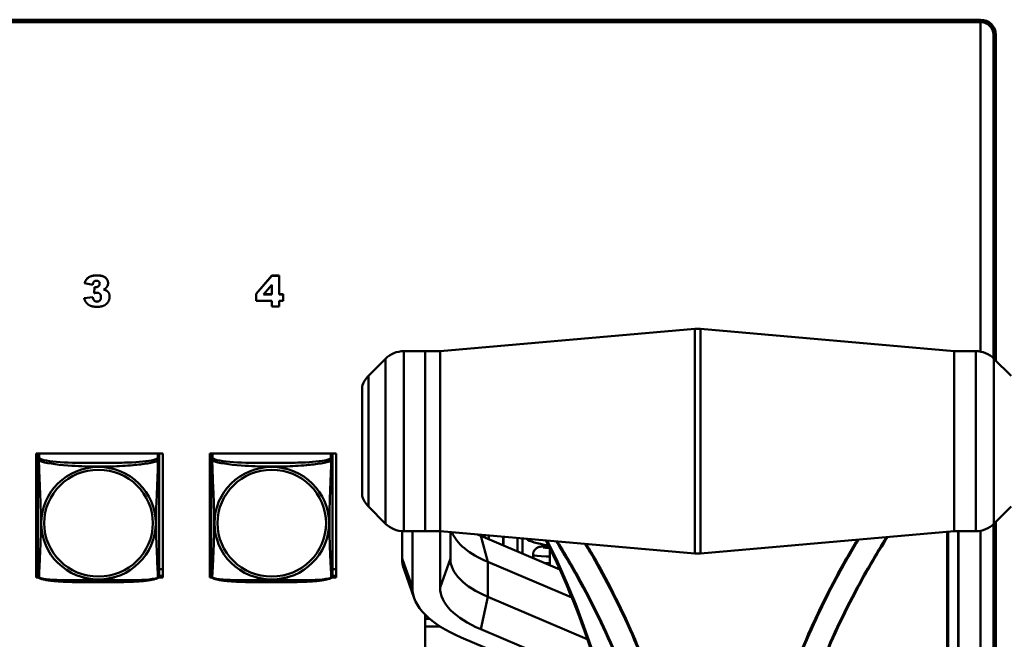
# Model space of a CAD drawing. Header units: inches. Extents: x 0.8 to 72.9, y -7.8 to 49.3.
# Tile 261 of 310: x 62.5 to 66.4, y 19.1 to 21.5. Entities that reach past the tile are written whole.
import ezdxf

# ---------------------------------------------------------------- set-up
doc = ezdxf.new("R2010")
doc.units = ezdxf.units.IN
doc.header["$MEASUREMENT"] = 0
doc.layers.add('Visible Edges(ROSSANSI)', color=7, linetype='Continuous', lineweight=50)
doc.layers.add('Visible Tangent Edges(ROSSANSI)', color=7, linetype='Continuous', lineweight=50)

msp = doc.modelspace()

# ---------------------------------------------------------------- linework, layer by layer
at = {"layer": 'Visible Edges(ROSSANSI)'}
for p, q in [((53.6259, 21.5222), (66.2836, 21.5222)), ((53.6258, 21.5188), (66.2836, 21.5188)), ((66.2836, 21.5184), (53.6258, 21.5184)), ((66.2836, 21.5127), (53.6258, 21.5127)), ((66.2836, 21.5131), (66.2836, 21.5127)), ((66.2836, 20.232), (66.2836, 21.5127)), ((66.3336, 21.487), (66.3336, 21.4693)), ((66.3336, 21.4697), (66.3336, 21.464)), ((66.3336, 21.464), (66.3336, 20.2067)), ((66.3436, 21.4633), (66.3436, 20.1967)), ((63.4662, 20.4565), (63.5269, 20.5274)), ((63.5269, 20.527), (63.4662, 20.4561)), ((63.5269, 20.5274), (63.556, 20.5274)), ((63.5269, 20.5274), (63.5269, 20.527)), ((63.556, 20.527), (63.5269, 20.527)), ((63.556, 20.5274), (63.556, 20.527)), ((63.556, 20.4545), (63.556, 20.527)), ((62.7993, 20.4979), (62.7993, 20.4975)), ((62.7993, 20.4975), (62.8308, 20.4919)), ((62.8904, 20.4982), (62.8904, 20.4978)), ((63.4948, 20.4545), (63.5269, 20.4917)), ((63.5269, 20.4917), (63.5269, 20.4545)), ((62.8362, 20.4594), (62.838, 20.4829)), ((62.838, 20.4825), (62.8362, 20.4591)), ((62.8362, 20.4594), (62.8362, 20.4591)), ((62.838, 20.4829), (62.838, 20.4825)), ((63.4662, 20.4565), (63.4662, 20.4561)), ((63.4662, 20.4561), (63.4662, 20.4291)), ((63.5269, 20.4545), (63.4948, 20.4545)), ((63.4951, 20.4549), (63.5269, 20.4549)), ((63.556, 20.4549), (63.571, 20.4549)), ((63.571, 20.4545), (63.556, 20.4545)), ((63.571, 20.4549), (63.571, 20.4545)), ((63.571, 20.4291), (63.571, 20.4545)), ((62.7974, 20.4396), (62.8308, 20.4439)), ((62.8308, 20.4435), (62.7974, 20.4392)), ((62.7974, 20.4396), (62.7974, 20.4392)), ((62.8308, 20.4439), (62.8308, 20.4435)), ((62.8965, 20.4459), (62.8965, 20.4456)), ((63.4662, 20.4291), (63.5269, 20.4291)), ((63.5269, 20.4291), (63.5269, 20.4071)), ((63.556, 20.4291), (63.571, 20.4291)), ((63.556, 20.4071), (63.556, 20.4291)), ((63.5269, 20.4071), (63.556, 20.4071)), ((64.1816, 20.2337), (65.1723, 20.3201)), ((66.1816, 20.2337), (65.194, 20.3201)), ((64.1241, 20.2337), (64.0405, 20.2337)), ((64.1241, 19.5337), (64.1241, 20.2337)), ((64.1241, 19.5337), (64.1241, 20.2337)), ((64.1816, 20.2337), (64.1241, 20.2337)), ((64.1816, 20.2337), (64.1816, 19.5337)), ((64.1816, 19.5337), (64.1816, 20.2337)), ((66.1816, 20.2337), (66.1816, 19.5337)), ((66.1816, 20.2337), (66.1816, 19.5337)), ((66.1816, 20.2337), (66.2652, 20.2337)), ((63.9034, 20.138), (63.9698, 20.2045)), ((66.4023, 20.138), (66.3359, 20.2045)), ((63.8783, 20.0959), (63.8783, 19.6716)), ((62.6113, 19.3534), (62.6113, 19.836)), ((62.6113, 19.836), (63.1028, 19.836)), ((62.6168, 19.8314), (62.6168, 19.836)), ((62.6168, 19.8312), (62.6168, 19.8136)), ((63.0893, 19.836), (63.0893, 19.8312)), ((63.0893, 19.8136), (63.0893, 19.8312)), ((63.1028, 19.836), (63.1028, 19.3534)), ((63.2863, 19.3534), (63.2863, 19.836)), ((63.2863, 19.836), (63.7778, 19.836)), ((63.2908, 19.8314), (63.2908, 19.836)), ((63.2908, 19.8312), (63.2908, 19.8136)), ((63.7633, 19.836), (63.7633, 19.8312)), ((63.7633, 19.8136), (63.7633, 19.8312)), ((63.7778, 19.836), (63.7778, 19.3534)), ((63.9034, 19.6295), (63.9698, 19.563)), ((66.4023, 19.6295), (66.3359, 19.563)), ((66.3436, 19.5707), (66.3436, 16.5102)), ((64.0341, 19.428), (64.0341, 19.534)), ((64.1241, 19.5337), (64.0405, 19.5337)), ((64.0741, 19.3147), (64.0741, 19.5337)), ((64.1816, 19.5337), (64.1241, 19.5337)), ((64.1816, 19.5337), (65.1723, 19.4473)), ((64.1816, 19.3147), (64.1816, 19.5337)), ((64.2216, 19.428), (64.2216, 19.5303)), ((66.1816, 19.5337), (65.194, 19.4473)), ((66.1816, 19.5337), (66.2652, 19.5337)), ((66.1976, 16.536), (66.1976, 19.5337)), ((66.2836, 16.5596), (66.2836, 19.5355)), ((66.3336, 19.5608), (66.3336, 16.5109)), ((64.6472, 19.3853), (64.3397, 19.5154)), ((64.3476, 19.5193), (64.3476, 19.5121)), ((64.4285, 19.5122), (64.4284, 19.4779)), ((64.4822, 19.4551), (64.4822, 19.5075)), ((64.5022, 19.4466), (64.5022, 19.5058)), ((64.6082, 19.4677), (64.6082, 19.4017)), ((62.6168, 19.3865), (62.6113, 19.3865)), ((63.1028, 19.3865), (63.0893, 19.3865)), ((63.2908, 19.3865), (63.2863, 19.3865)), ((63.7778, 19.3865), (63.7633, 19.3865)), ((64.0814, 19.2737), (64.0418, 19.3844)), ((64.694, 19.2761), (64.368, 19.4142)), ((62.6168, 19.3608), (62.6113, 19.3608)), ((62.6113, 19.3595), (62.6169, 19.3595)), ((62.6197, 19.3534), (62.6113, 19.3534)), ((63.1028, 19.3534), (63.0864, 19.3534)), ((63.0892, 19.3595), (63.1028, 19.3595)), ((63.1028, 19.3608), (63.0893, 19.3608)), ((63.2908, 19.3608), (63.2863, 19.3608)), ((63.2863, 19.3595), (63.2909, 19.3595)), ((63.2937, 19.3534), (63.2863, 19.3534)), ((63.7778, 19.3534), (63.7604, 19.3534)), ((63.7632, 19.3595), (63.7778, 19.3595)), ((63.7778, 19.3608), (63.7633, 19.3608)), ((64.7542, 19.1148), (64.368, 19.2783)), ((64.1232, 16.6916), (64.1232, 19.21)), ((64.1415, 19.1929), (64.1232, 19.1929)), ((64.1232, 19.1929), (64.1415, 19.1929)), ((64.1232, 19.1635), (64.1815, 19.1635)), ((64.1815, 19.1635), (64.1232, 19.1635)), ((64.803, 18.9569), (64.3397, 19.1531)), ((64.8224, 18.8843), (64.2637, 19.1209))]:
    msp.add_line(p, q, dxfattribs=at)
for centre, radius, start, end in [((65.1832, 20.1956), 0.125, 85, 94.9843), ((64.0405, 20.1337), 0.1, 90, 135), ((66.2652, 20.1337), 0.1, 45, 90), ((63.9741, 20.0673), 0.1, 135, 163.4033), ((63.9741, 19.7002), 0.1, 196.5967, 225), ((64.0405, 19.6337), 0.1, 225, 270), ((66.2652, 19.6337), 0.1, 270, 315), ((65.1832, 19.5719), 0.125, 265.0157, 275), ((62.6306, 19.3606), 0.0138, 180, 189.1496), ((63.0755, 19.3606), 0.0138, 350.8504, 360), ((63.3046, 19.3606), 0.0138, 180, 189.1496), ((63.7495, 19.3606), 0.0138, 350.8504, 360)]:
    msp.add_arc(centre, radius, start, end, dxfattribs=at)
for centre, major_axis, ratio, start_param, end_param in [((66.2836, 21.4633), (0.06, 0), 0.981793, 0, 1.570796), ((66.2836, 21.4697), (0.05, 0), 0.981793, 0, 1.570796), ((66.2836, 21.4693), (0.05, 0), 0.981793, 0, 1.570796), ((66.2836, 21.464), (0.05, 0), 0.981793, 0, 1.570796), ((66.2836, 21.487), (0.05, 0), 0.981793, 0, 0.21464), ((62.6227, 19.8312), (-0.00591, 0), 0.981793, 5.328861, 6.283185), ((63.0834, 19.8312), (0.00591, 0), 0.981793, 0, 0.954324), ((63.2967, 19.8312), (-0.00591, 0), 0.981793, 5.328861, 6.283185), ((63.7574, 19.8312), (0.00591, 0), 0.981793, 0, 0.954324), ((64.7216, 19.5639), (-0.5, 0), 0.423409, 0.162128, 0.785398), ((64.7216, 19.6771), (-0.54, 0), 0.423409, 0.751041, 0.785398), ((64.7332, 19.5125), (-0.219, 0), 0.189952, 0.196178, 0.931783), ((64.7216, 19.428), (-0.6875, 0), 0.423409, 0, 0.150122), ((64.7216, 19.428), (-0.5, 0), 0.423409, 0, 0.785398), ((64.7216, 19.3147), (-0.6475, 0), 0.423409, 0, 0.785398), ((64.7216, 19.3147), (-0.54, 0), 0.423409, 0, 0.785398)]:
    msp.add_ellipse(centre, major_axis=major_axis, ratio=ratio, start_param=start_param, end_param=end_param, dxfattribs=at)
for points in [[(62.7993, 20.4979), (62.8032, 20.5126), (62.8255, 20.5284), (62.8459, 20.5284)], [(62.8459, 20.528), (62.8255, 20.528), (62.8032, 20.5122), (62.7993, 20.4975)], [(62.8459, 20.5284), (62.8695, 20.5284), (62.8904, 20.5111), (62.8904, 20.4982)], [(62.8904, 20.4978), (62.8904, 20.5108), (62.8695, 20.528), (62.8459, 20.528)], [(62.8308, 20.4919), (62.8321, 20.5007), (62.8395, 20.5077), (62.8453, 20.5077)], [(62.8576, 20.4959), (62.8576, 20.4902), (62.8488, 20.4821), (62.8422, 20.4821)], [(62.8453, 20.5077), (62.851, 20.5077), (62.8576, 20.5012), (62.8576, 20.4959)], [(62.8732, 20.4731), (62.8818, 20.4778), (62.8904, 20.4901), (62.8904, 20.4978)], [(62.8362, 20.4591), (62.843, 20.461), (62.847, 20.461)], [(62.838, 20.4829), (62.8407, 20.4825), (62.8422, 20.4825)], [(62.8422, 20.4821), (62.8407, 20.4821), (62.838, 20.4825)], [(62.847, 20.461), (62.8544, 20.461), (62.8629, 20.452), (62.8629, 20.4438)], [(62.8839, 20.4692), (62.8802, 20.4714), (62.8732, 20.4731)], [(62.8737, 20.4734), (62.8803, 20.4717), (62.8839, 20.4695)], [(62.8839, 20.4695), (62.8899, 20.4659), (62.8965, 20.4541), (62.8965, 20.4459)], [(62.8965, 20.4456), (62.8965, 20.4537), (62.8899, 20.4655), (62.8839, 20.4692)], [(62.7974, 20.4392), (62.8006, 20.4282), (62.8129, 20.4137), (62.8318, 20.4061), (62.8481, 20.4061)], [(62.8308, 20.4439), (62.8328, 20.434), (62.841, 20.4264), (62.8473, 20.4264)], [(62.8473, 20.4261), (62.841, 20.4261), (62.8328, 20.4337), (62.8308, 20.4435)], [(62.8629, 20.4438), (62.8629, 20.4357), (62.854, 20.4261), (62.8473, 20.4261)], [(62.8481, 20.4061), (62.865, 20.4061), (62.8855, 20.4163), (62.8965, 20.4352), (62.8965, 20.4456)]]:
    msp.add_open_spline(points, degree=2, dxfattribs=at)
for points, degree, knots in [([(62.8422, 20.4825), (62.8488, 20.4825), (62.8575, 20.4906), (62.8576, 20.4961)], 2, [0, 0, 0, 1, 1.983886, 1.983886, 1.983886]), ([(62.8473, 20.4264), (62.854, 20.4264), (62.8628, 20.436), (62.8629, 20.4439)], 2, [0, 0, 0, 1, 1.988455, 1.988455, 1.988455]), ([(62.6168, 19.8136), (62.6168, 19.811), (62.6168, 19.8064), (62.6168, 19.8003), (62.6168, 19.789), (62.6168, 19.7726), (62.6168, 19.7548), (62.6168, 19.7369), (62.6168, 19.7177), (62.6168, 19.6986), (62.6168, 19.6714), (62.6168, 19.6442), (62.6168, 19.6175), (62.6168, 19.6007), (62.6168, 19.5841), (62.6168, 19.5675), (62.6168, 19.5343), (62.6168, 19.5011), (62.6168, 19.4688), (62.6168, 19.4287), (62.6168, 19.3883), (62.6168, 19.3696), (62.6168, 19.3639), (62.6168, 19.3607), (62.6168, 19.3606)], 3, [0.325731, 0.325731, 0.325731, 0.325731, 0.404774, 0.404774, 0.404774, 0.550532, 0.550532, 0.550532, 0.69629, 0.69629, 0.69629, 0.902598, 0.902598, 0.902598, 1.03154, 1.03154, 1.03154, 1.289425, 1.289425, 1.289425, 1.610774, 1.610774, 1.610774, 1.710218, 1.710218, 1.710218, 1.710218]), ([(63.0893, 19.3606), (63.0893, 19.3606), (63.0893, 19.3615), (63.0893, 19.3632), (63.0893, 19.3678), (63.0893, 19.3787), (63.0893, 19.3926), (63.0893, 19.4064), (63.0893, 19.423), (63.0893, 19.4404), (63.0893, 19.465), (63.0893, 19.4914), (63.0893, 19.5178), (63.0893, 19.5343), (63.0893, 19.5509), (63.0893, 19.5675), (63.0893, 19.6007), (63.0893, 19.634), (63.0893, 19.668), (63.0893, 19.7103), (63.0893, 19.7561), (63.0893, 19.7877), (63.0893, 19.8001), (63.0893, 19.8095), (63.0893, 19.8136)], 3, [0.352862, 0.352862, 0.352862, 0.352862, 0.404774, 0.404774, 0.404774, 0.550532, 0.550532, 0.550532, 0.69629, 0.69629, 0.69629, 0.902598, 0.902598, 0.902598, 1.03154, 1.03154, 1.03154, 1.289425, 1.289425, 1.289425, 1.610774, 1.610774, 1.610774, 1.73735, 1.73735, 1.73735, 1.73735]), ([(63.2908, 19.8136), (63.2908, 19.811), (63.2908, 19.8064), (63.2908, 19.8003), (63.2908, 19.789), (63.2908, 19.7726), (63.2908, 19.7548), (63.2908, 19.7369), (63.2908, 19.7177), (63.2908, 19.6986), (63.2908, 19.6714), (63.2908, 19.6442), (63.2908, 19.6175), (63.2908, 19.6007), (63.2908, 19.5841), (63.2908, 19.5675), (63.2908, 19.5343), (63.2908, 19.5011), (63.2908, 19.4688), (63.2908, 19.4287), (63.2908, 19.3883), (63.2908, 19.3696), (63.2908, 19.3639), (63.2908, 19.3607), (63.2908, 19.3606)], 3, [0.325731, 0.325731, 0.325731, 0.325731, 0.404774, 0.404774, 0.404774, 0.550532, 0.550532, 0.550532, 0.69629, 0.69629, 0.69629, 0.902598, 0.902598, 0.902598, 1.03154, 1.03154, 1.03154, 1.289425, 1.289425, 1.289425, 1.610774, 1.610774, 1.610774, 1.710218, 1.710218, 1.710218, 1.710218]), ([(63.7633, 19.3606), (63.7633, 19.3606), (63.7633, 19.3615), (63.7633, 19.3632), (63.7633, 19.3678), (63.7633, 19.3787), (63.7633, 19.3926), (63.7633, 19.4064), (63.7633, 19.423), (63.7633, 19.4404), (63.7633, 19.465), (63.7633, 19.4914), (63.7633, 19.5178), (63.7633, 19.5343), (63.7633, 19.5509), (63.7633, 19.5675), (63.7633, 19.6007), (63.7633, 19.634), (63.7633, 19.668), (63.7633, 19.7103), (63.7633, 19.7561), (63.7633, 19.7877), (63.7633, 19.8001), (63.7633, 19.8095), (63.7633, 19.8136)], 3, [0.352862, 0.352862, 0.352862, 0.352862, 0.404774, 0.404774, 0.404774, 0.550532, 0.550532, 0.550532, 0.69629, 0.69629, 0.69629, 0.902598, 0.902598, 0.902598, 1.03154, 1.03154, 1.03154, 1.289425, 1.289425, 1.289425, 1.610774, 1.610774, 1.610774, 1.73735, 1.73735, 1.73735, 1.73735]), ([(64.5932, 19.4978), (64.6703, 19.3455), (64.7345, 19.1851), (64.841, 18.8344), (64.8794, 18.6428), (64.9177, 18.2592), (64.9177, 18.0671), (64.8794, 17.6933), (64.841, 17.5116), (64.7283, 17.1687), (64.6538, 17.0075), (64.5634, 16.8612)], 3, [4.144908, 4.144908, 4.144908, 4.144908, 4.35575, 4.35575, 4.593509, 4.593509, 4.831269, 4.831269, 5.069028, 5.069028, 5.306788, 5.306788, 5.306788, 5.306788]), ([(64.6042, 19.4759), (64.594, 19.4758), (64.5857, 19.4754), (64.5761, 19.4744), (64.5734, 19.4741), (64.5685, 19.4731), (64.5664, 19.4727), (64.5618, 19.4708), (64.5607, 19.4704), (64.5576, 19.4687), (64.5553, 19.4673), (64.5504, 19.4625), (64.548, 19.4597), (64.5447, 19.4525), (64.5436, 19.4488), (64.5431, 19.4415), (64.5434, 19.4381), (64.545, 19.4322), (64.5461, 19.4296), (64.5473, 19.4275)], 3, [25.6525978, 25.6525978, 25.6525978, 25.6525978, 25.9555289, 25.9555289, 26.0886242, 26.0886242, 26.1845592, 26.1845592, 26.2098336, 26.2098336, 26.2444039, 26.2444039, 26.2685767, 26.2685767, 26.2855642, 26.2855642, 26.2999061, 26.2999061, 26.3137429, 26.3137429, 26.3137429, 26.3137429]), ([(64.5823, 19.4708), (64.5823, 19.4708), (64.5825, 19.4708), (64.584, 19.4706), (64.5864, 19.4703), (64.594, 19.4698), (64.6, 19.4696), (64.6073, 19.4696)], 3, [26.4919529, 26.4919529, 26.4919529, 26.4919529, 26.5471177, 26.5471177, 26.7164297, 26.7164297, 26.9519736, 26.9519736, 26.9519736, 26.9519736]), ([(64.5886, 19.4101), (64.5897, 19.41), (64.5908, 19.41), (64.5968, 19.4097), (64.6022, 19.4096), (64.6082, 19.4096)], 3, [26.7527059, 26.7527059, 26.7527059, 26.7527059, 26.7930592, 26.7930592, 26.9634403, 26.9634403, 26.9634403, 26.9634403]), ([(62.621, 19.3525), (62.6205, 19.3528), (62.6199, 19.3532), (62.619, 19.354), (62.6187, 19.3544), (62.618, 19.3553), (62.6178, 19.3558), (62.6174, 19.3566), (62.6173, 19.357), (62.6171, 19.3578), (62.6171, 19.3581), (62.617, 19.3584)], 3, [0.02273771, 0.02273771, 0.02273771, 0.02273771, 0.02954865, 0.02954865, 0.03635958, 0.03635958, 0.04317052, 0.04317052, 0.04998146, 0.04998146, 0.0567924, 0.0567924, 0.0567924, 0.0567924]), ([(63.0851, 19.3525), (63.0817, 19.3507), (63.0782, 19.3494), (63.0702, 19.347), (63.0657, 19.346), (63.0562, 19.3441), (63.0512, 19.3433), (63.0401, 19.3417), (63.0339, 19.3409), (63.02, 19.3396), (63.0122, 19.3389), (62.9944, 19.3377), (62.9842, 19.3372), (62.9593, 19.3363), (62.9446, 19.336), (62.9129, 19.3355), (62.8959, 19.3354), (62.8619, 19.3353), (62.8449, 19.3353), (62.8109, 19.3354), (62.7938, 19.3355), (62.7598, 19.336), (62.7427, 19.3364), (62.7125, 19.3377), (62.6993, 19.3385), (62.6784, 19.3403), (62.6703, 19.3411), (62.6567, 19.343), (62.651, 19.3439), (62.6409, 19.3459), (62.6365, 19.3469), (62.6282, 19.3493), (62.6245, 19.3507), (62.621, 19.3525)], 3, [-1.678204, -1.678204, -1.678204, -1.678204, -1.629815, -1.629815, -1.580861, -1.580861, -1.532583, -1.532583, -1.479316, -1.479316, -1.416961, -1.416961, -1.337799, -1.337799, -1.226353, -1.226353, -1.09702, -1.09702, -0.967687, -0.967687, -0.838354, -0.838354, -0.709022, -0.709022, -0.60577, -0.60577, -0.53827, -0.53827, -0.483941, -0.483941, -0.435529, -0.435529, -0.384876, -0.384876, -0.384876, -0.384876]), ([(63.0851, 19.3525), (63.0856, 19.3528), (63.0862, 19.3532), (63.0871, 19.354), (63.0874, 19.3544), (63.088, 19.3553), (63.0883, 19.3558), (63.0886, 19.3566), (63.0888, 19.357), (63.089, 19.3578), (63.089, 19.3581), (63.0891, 19.3584)], 3, [0.02273771, 0.02273771, 0.02273771, 0.02273771, 0.02954865, 0.02954865, 0.03635958, 0.03635958, 0.04317052, 0.04317052, 0.04998146, 0.04998146, 0.0567924, 0.0567924, 0.0567924, 0.0567924]), ([(63.295, 19.3525), (63.2945, 19.3528), (63.2939, 19.3532), (63.293, 19.354), (63.2927, 19.3544), (63.292, 19.3553), (63.2918, 19.3558), (63.2914, 19.3566), (63.2913, 19.357), (63.2911, 19.3578), (63.2911, 19.3581), (63.291, 19.3584)], 3, [0.02273771, 0.02273771, 0.02273771, 0.02273771, 0.02954865, 0.02954865, 0.03635958, 0.03635958, 0.04317052, 0.04317052, 0.04998146, 0.04998146, 0.0567924, 0.0567924, 0.0567924, 0.0567924]), ([(63.7591, 19.3525), (63.7557, 19.3507), (63.7522, 19.3494), (63.7442, 19.347), (63.7397, 19.346), (63.7302, 19.3441), (63.7252, 19.3433), (63.7141, 19.3417), (63.7079, 19.3409), (63.694, 19.3396), (63.6862, 19.3389), (63.6684, 19.3377), (63.6582, 19.3372), (63.6333, 19.3363), (63.6186, 19.336), (63.5869, 19.3355), (63.5699, 19.3354), (63.5359, 19.3353), (63.5189, 19.3353), (63.4849, 19.3354), (63.4678, 19.3355), (63.4338, 19.336), (63.4167, 19.3364), (63.3865, 19.3377), (63.3733, 19.3385), (63.3524, 19.3403), (63.3443, 19.3411), (63.3307, 19.343), (63.325, 19.3439), (63.3149, 19.3459), (63.3105, 19.3469), (63.3022, 19.3493), (63.2985, 19.3507), (63.295, 19.3525)], 3, [-1.678204, -1.678204, -1.678204, -1.678204, -1.629815, -1.629815, -1.580861, -1.580861, -1.532583, -1.532583, -1.479316, -1.479316, -1.416961, -1.416961, -1.337799, -1.337799, -1.226353, -1.226353, -1.09702, -1.09702, -0.967687, -0.967687, -0.838354, -0.838354, -0.709022, -0.709022, -0.60577, -0.60577, -0.53827, -0.53827, -0.483941, -0.483941, -0.435529, -0.435529, -0.384876, -0.384876, -0.384876, -0.384876]), ([(63.7591, 19.3525), (63.7596, 19.3528), (63.7602, 19.3532), (63.7611, 19.354), (63.7614, 19.3544), (63.762, 19.3553), (63.7623, 19.3558), (63.7626, 19.3566), (63.7628, 19.357), (63.763, 19.3578), (63.763, 19.3581), (63.7631, 19.3584)], 3, [0.02273771, 0.02273771, 0.02273771, 0.02273771, 0.02954865, 0.02954865, 0.03635958, 0.03635958, 0.04317052, 0.04317052, 0.04998146, 0.04998146, 0.0567924, 0.0567924, 0.0567924, 0.0567924])]:
    msp.add_open_spline(points, degree=degree, knots=knots, dxfattribs=at)
at = {"layer": 'Visible Tangent Edges(ROSSANSI)'}
for p, q in [((66.2836, 21.5222), (66.2836, 21.5184)), ((66.2836, 21.5131), (66.2836, 21.5188)), ((62.8459, 20.5284), (62.8459, 20.528)), ((62.8422, 20.4825), (62.8422, 20.4821)), ((62.8839, 20.4695), (62.8839, 20.4692)), ((62.8473, 20.4264), (62.8473, 20.4261)), ((65.1723, 19.4473), (65.1723, 20.3201)), ((65.194, 20.3201), (65.194, 19.4473)), ((64.0405, 20.2337), (64.0405, 19.5337)), ((66.2652, 19.5337), (66.2652, 20.2337)), ((63.9698, 19.563), (63.9698, 20.2045)), ((66.3359, 20.2045), (66.3359, 19.563)), ((63.9034, 20.138), (63.9034, 19.6295)), ((62.6227, 19.8194), (62.6227, 19.836)), ((63.0834, 19.836), (63.0834, 19.8194)), ((63.2967, 19.8194), (63.2967, 19.836)), ((63.7574, 19.836), (63.7574, 19.8194)), ((66.1539, 19.5313), (66.1539, 16.6226)), ((66.1571, 16.6233), (66.1571, 19.5316)), ((66.1964, 19.5337), (66.1964, 16.5351)), ((64.368, 19.4142), (64.3397, 19.5154)), ((64.3487, 19.5116), (64.3487, 19.5192)), ((64.3547, 19.5187), (64.3546, 19.5091)), ((64.3718, 19.5019), (64.3718, 19.5172)), ((64.4268, 19.5124), (64.4267, 19.4786)), ((64.0341, 19.428), (64.0741, 19.3147)), ((64.1816, 19.3147), (64.2216, 19.428)), ((64.368, 19.2783), (64.368, 19.4142)), ((64.3397, 19.1531), (64.368, 19.2783))]:
    msp.add_line(p, q, dxfattribs=at)
for centre, major_axis, ratio, start_param, end_param in [((62.6227, 19.8136), (-0.00591, 0), 0.981793, 4.712389, 6.283185), ((63.0834, 19.8136), (0.00591, 0), 0.981793, 0, 1.570796), ((63.2967, 19.8136), (-0.00591, 0), 0.981793, 4.712389, 6.283185), ((63.7574, 19.8136), (0.00591, 0), 0.981793, 0, 1.570796), ((62.8709, 18.4214), (-0.674, 2.3654), 0.816901, 3.782392, 4.942721)]:
    msp.add_ellipse(centre, major_axis=major_axis, ratio=ratio, start_param=start_param, end_param=end_param, dxfattribs=at)
for centre, major_axis in [((62.853, 19.5649), (-0.2227, 0)), ((62.853, 19.5651), (-0.2113, 0)), ((63.527, 19.5649), (-0.2227, 0)), ((63.527, 19.5651), (-0.2113, 0))]:
    msp.add_ellipse(centre, major_axis=major_axis, ratio=0.981793, dxfattribs=at)
for points, knots in [([(62.6168, 19.8136), (62.6168, 19.8133), (62.6168, 19.813), (62.6169, 19.8126), (62.6169, 19.8124), (62.6171, 19.8121), (62.6171, 19.812), (62.6173, 19.8118), (62.6174, 19.8117), (62.6176, 19.8114), (62.6178, 19.8113), (62.6183, 19.8107), (62.6188, 19.8103), (62.62, 19.8094), (62.6206, 19.8089), (62.6214, 19.8083)], [-0.0844808, -0.0844808, -0.0844808, -0.0844808, -0.06943799, -0.06943799, -0.05587828, -0.05587828, -0.04740346, -0.04740346, -0.04210669, -0.04210669, -0.03151317, -0.03151317, -0.01456352, -0.01456352, 0.00026741, 0.00026741, 0.00026741, 0.00026741]), ([(62.6214, 19.8083), (62.6212, 19.8094), (62.621, 19.8104), (62.621, 19.8124), (62.621, 19.8133), (62.6212, 19.8146), (62.6213, 19.8151), (62.6215, 19.8157), (62.6215, 19.8159), (62.6217, 19.8164), (62.6218, 19.8167), (62.622, 19.8174), (62.6222, 19.8178), (62.6225, 19.8186), (62.6226, 19.819), (62.6227, 19.8194)], [-0.00026741, -0.00026741, -0.00026741, -0.00026741, 0.01456352, 0.01456352, 0.03151317, 0.03151317, 0.04210669, 0.04210669, 0.04740346, 0.04740346, 0.05587828, 0.05587828, 0.06943799, 0.06943799, 0.0844808, 0.0844808, 0.0844808, 0.0844808]), ([(62.6214, 19.3534), (62.6215, 19.355), (62.6216, 19.3573), (62.6218, 19.3601), (62.6229, 19.38), (62.625, 19.4231), (62.6267, 19.4646), (62.6281, 19.4979), (62.6291, 19.5314), (62.6291, 19.5649), (62.6291, 19.5816), (62.6288, 19.5984), (62.6284, 19.6154), (62.6277, 19.6426), (62.6266, 19.6707), (62.6254, 19.6992), (62.6246, 19.7194), (62.6237, 19.7399), (62.623, 19.7591), (62.6223, 19.7782), (62.6217, 19.7959), (62.6214, 19.8083)], [-1.657319, -1.657319, -1.657319, -1.657319, -1.610774, -1.610774, -1.610774, -1.289425, -1.289425, -1.289425, -1.03154, -1.03154, -1.03154, -0.902598, -0.902598, -0.902598, -0.69629, -0.69629, -0.69629, -0.550532, -0.550532, -0.550532, -0.405761, -0.405761, -0.405761, -0.405761]), ([(62.6214, 19.8083), (62.6242, 19.807), (62.6277, 19.8057), (62.6317, 19.8045), (62.6593, 19.7962), (62.7063, 19.791), (62.7499, 19.7882), (62.7848, 19.7858), (62.819, 19.7848), (62.853, 19.7848), (62.8701, 19.7848), (62.8871, 19.7851), (62.9043, 19.7856), (62.9318, 19.7865), (62.9599, 19.7881), (62.9876, 19.7906), (63.0071, 19.7924), (63.0265, 19.7947), (63.0438, 19.7977), (63.061, 19.8006), (63.0759, 19.8043), (63.0847, 19.8083)], [-1.657319, -1.657319, -1.657319, -1.657319, -1.610774, -1.610774, -1.610774, -1.289425, -1.289425, -1.289425, -1.03154, -1.03154, -1.03154, -0.902598, -0.902598, -0.902598, -0.69629, -0.69629, -0.69629, -0.550532, -0.550532, -0.550532, -0.405761, -0.405761, -0.405761, -0.405761]), ([(63.0834, 19.8194), (63.0828, 19.8174), (63.0801, 19.8154), (63.0757, 19.8136), (63.0675, 19.8103), (63.0536, 19.8076), (63.0375, 19.8056), (63.0213, 19.8036), (63.0031, 19.8023), (62.9845, 19.8014), (62.9582, 19.8002), (62.9309, 19.7998), (62.9038, 19.7996), (62.8869, 19.7994), (62.87, 19.7994), (62.853, 19.7994), (62.8192, 19.7994), (62.7853, 19.7994), (62.7516, 19.8003), (62.7096, 19.8014), (62.6657, 19.8041), (62.6402, 19.8106), (62.6301, 19.8131), (62.6237, 19.8162), (62.6227, 19.8194)], [0.325731, 0.325731, 0.325731, 0.325731, 0.404774, 0.404774, 0.404774, 0.550532, 0.550532, 0.550532, 0.69629, 0.69629, 0.69629, 0.902598, 0.902598, 0.902598, 1.03154, 1.03154, 1.03154, 1.289425, 1.289425, 1.289425, 1.610774, 1.610774, 1.610774, 1.73735, 1.73735, 1.73735, 1.73735]), ([(63.0847, 19.8083), (63.0846, 19.8043), (63.0845, 19.7998), (63.0843, 19.7948), (63.0832, 19.7604), (63.0811, 19.7112), (63.0794, 19.6672), (63.078, 19.632), (63.077, 19.5983), (63.077, 19.5649), (63.077, 19.5482), (63.0773, 19.5315), (63.0777, 19.5147), (63.0784, 19.488), (63.0795, 19.4608), (63.0807, 19.435), (63.0815, 19.4168), (63.0824, 19.3993), (63.0831, 19.3846), (63.0838, 19.37), (63.0844, 19.3583), (63.0847, 19.3534)], [-1.657319, -1.657319, -1.657319, -1.657319, -1.610774, -1.610774, -1.610774, -1.289425, -1.289425, -1.289425, -1.03154, -1.03154, -1.03154, -0.902598, -0.902598, -0.902598, -0.69629, -0.69629, -0.69629, -0.550532, -0.550532, -0.550532, -0.405761, -0.405761, -0.405761, -0.405761]), ([(63.0834, 19.8194), (63.0834, 19.819), (63.0836, 19.8186), (63.0839, 19.8178), (63.0841, 19.8174), (63.0843, 19.8167), (63.0844, 19.8164), (63.0846, 19.8159), (63.0846, 19.8157), (63.0848, 19.8151), (63.0849, 19.8146), (63.0851, 19.8133), (63.0851, 19.8124), (63.085, 19.8104), (63.0849, 19.8094), (63.0847, 19.8083)], [-0.0844808, -0.0844808, -0.0844808, -0.0844808, -0.06943799, -0.06943799, -0.05587828, -0.05587828, -0.04740346, -0.04740346, -0.04210669, -0.04210669, -0.03151317, -0.03151317, -0.01456352, -0.01456352, 0.00026741, 0.00026741, 0.00026741, 0.00026741]), ([(63.0847, 19.8083), (63.0855, 19.8089), (63.0861, 19.8094), (63.0873, 19.8103), (63.0877, 19.8107), (63.0883, 19.8113), (63.0885, 19.8114), (63.0887, 19.8117), (63.0888, 19.8118), (63.0889, 19.812), (63.089, 19.8121), (63.0892, 19.8124), (63.0892, 19.8126), (63.0893, 19.813), (63.0893, 19.8133), (63.0893, 19.8136)], [-0.00026741, -0.00026741, -0.00026741, -0.00026741, 0.01456352, 0.01456352, 0.03151317, 0.03151317, 0.04210669, 0.04210669, 0.04740346, 0.04740346, 0.05587828, 0.05587828, 0.06943799, 0.06943799, 0.0844808, 0.0844808, 0.0844808, 0.0844808]), ([(63.2908, 19.8136), (63.2908, 19.8133), (63.2908, 19.813), (63.2909, 19.8126), (63.2909, 19.8124), (63.2911, 19.8121), (63.2911, 19.812), (63.2913, 19.8118), (63.2914, 19.8117), (63.2916, 19.8114), (63.2918, 19.8113), (63.2923, 19.8107), (63.2928, 19.8103), (63.294, 19.8094), (63.2946, 19.8089), (63.2954, 19.8083)], [-0.0844808, -0.0844808, -0.0844808, -0.0844808, -0.06943799, -0.06943799, -0.05587828, -0.05587828, -0.04740346, -0.04740346, -0.04210669, -0.04210669, -0.03151317, -0.03151317, -0.01456352, -0.01456352, 0.00026741, 0.00026741, 0.00026741, 0.00026741]), ([(63.2954, 19.8083), (63.2952, 19.8094), (63.295, 19.8104), (63.295, 19.8124), (63.295, 19.8133), (63.2952, 19.8146), (63.2953, 19.8151), (63.2955, 19.8157), (63.2955, 19.8159), (63.2957, 19.8164), (63.2958, 19.8167), (63.296, 19.8174), (63.2962, 19.8178), (63.2965, 19.8186), (63.2966, 19.819), (63.2967, 19.8194)], [-0.00026741, -0.00026741, -0.00026741, -0.00026741, 0.01456352, 0.01456352, 0.03151317, 0.03151317, 0.04210669, 0.04210669, 0.04740346, 0.04740346, 0.05587828, 0.05587828, 0.06943799, 0.06943799, 0.0844808, 0.0844808, 0.0844808, 0.0844808]), ([(63.2954, 19.3534), (63.2955, 19.355), (63.2956, 19.3573), (63.2958, 19.3601), (63.2969, 19.38), (63.299, 19.4231), (63.3007, 19.4646), (63.3021, 19.4979), (63.3031, 19.5314), (63.3031, 19.5649), (63.3031, 19.5816), (63.3028, 19.5984), (63.3024, 19.6154), (63.3017, 19.6426), (63.3006, 19.6707), (63.2994, 19.6992), (63.2986, 19.7194), (63.2977, 19.7399), (63.297, 19.7591), (63.2963, 19.7782), (63.2957, 19.7959), (63.2954, 19.8083)], [-1.657319, -1.657319, -1.657319, -1.657319, -1.610774, -1.610774, -1.610774, -1.289425, -1.289425, -1.289425, -1.03154, -1.03154, -1.03154, -0.902598, -0.902598, -0.902598, -0.69629, -0.69629, -0.69629, -0.550532, -0.550532, -0.550532, -0.405761, -0.405761, -0.405761, -0.405761]), ([(63.2954, 19.8083), (63.2982, 19.807), (63.3017, 19.8057), (63.3057, 19.8045), (63.3333, 19.7962), (63.3803, 19.791), (63.4239, 19.7882), (63.4588, 19.7858), (63.493, 19.7848), (63.527, 19.7848), (63.5441, 19.7848), (63.5611, 19.7851), (63.5783, 19.7856), (63.6058, 19.7865), (63.6339, 19.7881), (63.6616, 19.7906), (63.6811, 19.7924), (63.7005, 19.7947), (63.7178, 19.7977), (63.735, 19.8006), (63.7499, 19.8043), (63.7587, 19.8083)], [-1.657319, -1.657319, -1.657319, -1.657319, -1.610774, -1.610774, -1.610774, -1.289425, -1.289425, -1.289425, -1.03154, -1.03154, -1.03154, -0.902598, -0.902598, -0.902598, -0.69629, -0.69629, -0.69629, -0.550532, -0.550532, -0.550532, -0.405761, -0.405761, -0.405761, -0.405761]), ([(63.7574, 19.8194), (63.7568, 19.8174), (63.7541, 19.8154), (63.7497, 19.8136), (63.7415, 19.8103), (63.7276, 19.8076), (63.7115, 19.8056), (63.6953, 19.8036), (63.6771, 19.8023), (63.6585, 19.8014), (63.6322, 19.8002), (63.6049, 19.7998), (63.5778, 19.7996), (63.5609, 19.7994), (63.544, 19.7994), (63.527, 19.7994), (63.4932, 19.7994), (63.4593, 19.7994), (63.4256, 19.8003), (63.3836, 19.8014), (63.3397, 19.8041), (63.3142, 19.8106), (63.3041, 19.8131), (63.2977, 19.8162), (63.2967, 19.8194)], [0.325731, 0.325731, 0.325731, 0.325731, 0.404774, 0.404774, 0.404774, 0.550532, 0.550532, 0.550532, 0.69629, 0.69629, 0.69629, 0.902598, 0.902598, 0.902598, 1.03154, 1.03154, 1.03154, 1.289425, 1.289425, 1.289425, 1.610774, 1.610774, 1.610774, 1.73735, 1.73735, 1.73735, 1.73735]), ([(63.7587, 19.8083), (63.7586, 19.8043), (63.7585, 19.7998), (63.7583, 19.7948), (63.7572, 19.7604), (63.7551, 19.7112), (63.7534, 19.6672), (63.752, 19.632), (63.751, 19.5983), (63.751, 19.5649), (63.751, 19.5482), (63.7513, 19.5315), (63.7517, 19.5147), (63.7524, 19.488), (63.7535, 19.4608), (63.7547, 19.435), (63.7555, 19.4168), (63.7564, 19.3993), (63.7571, 19.3846), (63.7578, 19.37), (63.7584, 19.3583), (63.7587, 19.3534)], [-1.657319, -1.657319, -1.657319, -1.657319, -1.610774, -1.610774, -1.610774, -1.289425, -1.289425, -1.289425, -1.03154, -1.03154, -1.03154, -0.902598, -0.902598, -0.902598, -0.69629, -0.69629, -0.69629, -0.550532, -0.550532, -0.550532, -0.405761, -0.405761, -0.405761, -0.405761]), ([(63.7574, 19.8194), (63.7574, 19.819), (63.7576, 19.8186), (63.7579, 19.8178), (63.7581, 19.8174), (63.7583, 19.8167), (63.7584, 19.8164), (63.7586, 19.8159), (63.7586, 19.8157), (63.7588, 19.8151), (63.7589, 19.8146), (63.7591, 19.8133), (63.7591, 19.8124), (63.759, 19.8104), (63.7589, 19.8094), (63.7587, 19.8083)], [-0.0844808, -0.0844808, -0.0844808, -0.0844808, -0.06943799, -0.06943799, -0.05587828, -0.05587828, -0.04740346, -0.04740346, -0.04210669, -0.04210669, -0.03151317, -0.03151317, -0.01456352, -0.01456352, 0.00026741, 0.00026741, 0.00026741, 0.00026741]), ([(63.7587, 19.8083), (63.7595, 19.8089), (63.7601, 19.8094), (63.7613, 19.8103), (63.7617, 19.8107), (63.7623, 19.8113), (63.7625, 19.8114), (63.7627, 19.8117), (63.7628, 19.8118), (63.7629, 19.812), (63.763, 19.8121), (63.7632, 19.8124), (63.7632, 19.8126), (63.7633, 19.813), (63.7633, 19.8133), (63.7633, 19.8136)], [-0.00026741, -0.00026741, -0.00026741, -0.00026741, 0.01456352, 0.01456352, 0.03151317, 0.03151317, 0.04210669, 0.04210669, 0.04740346, 0.04740346, 0.05587828, 0.05587828, 0.06943799, 0.06943799, 0.0844808, 0.0844808, 0.0844808, 0.0844808]), ([(64.6335, 19.4943), (64.6701, 19.4357), (64.7051, 19.3758), (64.793, 19.2128), (64.8425, 19.1075), (64.949, 18.8368), (64.9974, 18.6675), (65.0448, 18.379), (65.0547, 18.2613), (65.0547, 18.1448), (65.0547, 18.0283), (65.0448, 17.9131), (64.9974, 17.6366), (64.949, 17.4796), (64.8425, 17.2359), (64.793, 17.1431), (64.6833, 16.9675), (64.6232, 16.8848), (64.5057, 16.7422), (64.4496, 16.6808), (64.3912, 16.6226)], [1.30872, 1.30872, 1.30872, 1.30872, 1.845512, 1.845512, 2.735767, 2.735767, 4.066581, 4.066581, 4.970623, 4.970623, 4.970623, 5.874664, 5.874664, 7.205478, 7.205478, 8.095734, 8.095734, 8.985984, 8.985984, 9.724261, 9.724261, 9.724261, 9.724261]), ([(64.3938, 16.6197), (64.4522, 16.6781), (64.5083, 16.7396), (64.6258, 16.8825), (64.6859, 16.9653), (64.7956, 17.1412), (64.8452, 17.2341), (64.9516, 17.4782), (65, 17.6356), (65.0475, 17.9125), (65.0574, 18.0279), (65.0574, 18.1446), (65.0574, 18.2612), (65.0475, 18.3791), (65, 18.6681), (64.9516, 18.8377), (64.8452, 19.1088), (64.7956, 19.2143), (64.7081, 19.3767), (64.6736, 19.436), (64.6375, 19.494)], [-9.724261, -9.724261, -9.724261, -9.724261, -8.985984, -8.985984, -8.095734, -8.095734, -7.205478, -7.205478, -5.874664, -5.874664, -4.970623, -4.970623, -4.970623, -4.066581, -4.066581, -2.735767, -2.735767, -1.845512, -1.845512, -1.315719, -1.315719, -1.315719, -1.315719]), ([(65.8047, 19.5008), (65.7754, 19.4523), (65.7473, 19.4029), (65.6648, 19.2487), (65.6146, 19.141), (65.5052, 18.8609), (65.4551, 18.6841), (65.4062, 18.3832), (65.3961, 18.2607), (65.3961, 18.1394), (65.3961, 18.0181), (65.4062, 17.8982), (65.4551, 17.61), (65.5052, 17.4461), (65.6146, 17.1944), (65.6648, 17.0997), (65.776, 16.9205), (65.8369, 16.8361), (65.9604, 16.6854), (66.0221, 16.6182), (66.0864, 16.5546)], [1.545043, 1.545043, 1.545043, 1.545043, 1.983676, 1.983676, 2.890406, 2.890406, 4.274849, 4.274849, 5.21333, 5.21333, 5.21333, 6.151811, 6.151811, 7.536255, 7.536255, 8.442985, 8.442985, 9.34971, 9.34971, 10.161316, 10.161316, 10.161316, 10.161316]), ([(66.0894, 16.5568), (66.0251, 16.6203), (65.9634, 16.6875), (65.8399, 16.838), (65.7789, 16.9223), (65.6678, 17.1012), (65.6176, 17.1958), (65.5081, 17.4472), (65.458, 17.6108), (65.4091, 17.8986), (65.399, 18.0184), (65.399, 18.1395), (65.399, 18.2606), (65.4091, 18.383), (65.458, 18.6834), (65.5081, 18.86), (65.6176, 19.1396), (65.6678, 19.2472), (65.7507, 19.4019), (65.7793, 19.452), (65.809, 19.5011)], [-10.161316, -10.161316, -10.161316, -10.161316, -9.34971, -9.34971, -8.442985, -8.442985, -7.536255, -7.536255, -6.151811, -6.151811, -5.21333, -5.21333, -5.21333, -4.274849, -4.274849, -2.890406, -2.890406, -1.983676, -1.983676, -1.538316, -1.538316, -1.538316, -1.538316]), ([(65.9181, 19.5107), (65.8782, 19.4474), (65.8401, 19.3826), (65.7495, 19.2143), (65.7, 19.1088), (65.5935, 18.8377), (65.5451, 18.6681), (65.4976, 18.3791), (65.4877, 18.2612), (65.4877, 18.1446), (65.4877, 18.0279), (65.4976, 17.9125), (65.5451, 17.6356), (65.5935, 17.4782), (65.7, 17.2342), (65.7495, 17.1412), (65.8592, 16.9653), (65.9193, 16.8825), (66.0368, 16.7396), (66.093, 16.6781), (66.1513, 16.6197)], [-8.734902, -8.734902, -8.734902, -8.734902, -8.154025, -8.154025, -7.263723, -7.263723, -5.933004, -5.933004, -5.028963, -5.028963, -5.028963, -4.124922, -4.124922, -2.794203, -2.794203, -1.903901, -1.903901, -1.013605, -1.013605, -0.27535, -0.27535, -0.27535, -0.27535]), ([(66.1539, 16.6226), (66.0955, 16.6808), (66.0394, 16.7422), (65.9219, 16.8848), (65.8618, 16.9675), (65.7521, 17.1431), (65.7026, 17.2359), (65.5961, 17.4796), (65.5477, 17.6366), (65.5003, 17.9131), (65.4904, 18.0283), (65.4904, 18.1448), (65.4904, 18.2613), (65.5003, 18.379), (65.5477, 18.6675), (65.5961, 18.8368), (65.7026, 19.1074), (65.7521, 19.2128), (65.8432, 19.3816), (65.8817, 19.4471), (65.9222, 19.511)], [0.27535, 0.27535, 0.27535, 0.27535, 1.013605, 1.013605, 1.903901, 1.903901, 2.794203, 2.794203, 4.124922, 4.124922, 5.028963, 5.028963, 5.028963, 5.933004, 5.933004, 7.263723, 7.263723, 8.154025, 8.154025, 8.742029, 8.742029, 8.742029, 8.742029]), ([(64.7461, 19.4845), (64.7723, 19.4407), (64.7975, 19.3962), (64.8773, 19.2472), (64.9275, 19.1397), (65.037, 18.86), (65.0871, 18.6834), (65.136, 18.383), (65.1461, 18.2606), (65.1461, 18.1395), (65.1461, 18.0184), (65.136, 17.8986), (65.0871, 17.6108), (65.037, 17.4472), (64.9275, 17.1957), (64.8773, 17.1012), (64.7662, 16.9223), (64.7052, 16.838), (64.5817, 16.6875), (64.52, 16.6203), (64.4557, 16.5568)], [-8.778564, -8.778564, -8.778564, -8.778564, -8.383414, -8.383414, -7.476726, -7.476726, -6.092195, -6.092195, -5.153714, -5.153714, -5.153714, -4.215232, -4.215232, -2.830701, -2.830701, -1.924013, -1.924013, -1.01733, -1.01733, -0.205703, -0.205703, -0.205703, -0.205703]), ([(64.4588, 16.5546), (64.5231, 16.6182), (64.5847, 16.6854), (64.7082, 16.8361), (64.7691, 16.9205), (64.8803, 17.0996), (64.9305, 17.1944), (65.0399, 17.4461), (65.09, 17.6099), (65.1389, 17.8982), (65.149, 18.0181), (65.149, 18.1394), (65.149, 18.2607), (65.1389, 18.3832), (65.09, 18.6841), (65.0399, 18.8609), (64.9305, 19.141), (64.8803, 19.2487), (64.8009, 19.3972), (64.7761, 19.441), (64.7504, 19.4841)], [0.205703, 0.205703, 0.205703, 0.205703, 1.01733, 1.01733, 1.924013, 1.924013, 2.830701, 2.830701, 4.215232, 4.215232, 5.153714, 5.153714, 5.153714, 6.092195, 6.092195, 7.476726, 7.476726, 8.383414, 8.383414, 8.771949, 8.771949, 8.771949, 8.771949]), ([(64.5433, 19.4427), (64.5433, 19.4425), (64.5446, 19.4393), (64.5673, 19.436), (64.6035, 19.4356), (64.6083, 19.4356)], [26.2886016, 26.2886016, 26.2886016, 26.2886016, 26.347654, 27.0410133, 27.141378, 27.141378, 27.141378, 27.141378]), ([(62.6214, 19.3534), (62.6206, 19.3535), (62.62, 19.3538), (62.6188, 19.3546), (62.6183, 19.3551), (62.6178, 19.356), (62.6176, 19.3564), (62.6174, 19.357), (62.6173, 19.3572), (62.6171, 19.3577), (62.6171, 19.358), (62.617, 19.3583), (62.617, 19.3584), (62.617, 19.3584)], [-0.00026741, -0.00026741, -0.00026741, -0.00026741, 0.01456352, 0.01456352, 0.03151317, 0.03151317, 0.04210669, 0.04210669, 0.04740346, 0.04740346, 0.05587828, 0.05587828, 0.0567924, 0.0567924, 0.0567924, 0.0567924]), ([(62.621, 19.3525), (62.621, 19.3525), (62.621, 19.3526), (62.621, 19.3528), (62.6212, 19.353), (62.6214, 19.3534)], [-0.02273771, -0.02273771, -0.02273771, -0.02273771, -0.01456352, -0.01456352, 0.00026741, 0.00026741, 0.00026741, 0.00026741]), ([(63.0847, 19.3534), (63.0819, 19.3523), (63.0784, 19.3513), (63.0744, 19.3504), (63.0468, 19.3442), (62.9998, 19.3432), (62.9562, 19.3437), (62.9213, 19.344), (62.8871, 19.345), (62.853, 19.345), (62.836, 19.345), (62.819, 19.3448), (62.8018, 19.3445), (62.7743, 19.3441), (62.7462, 19.3434), (62.7185, 19.3436), (62.6989, 19.3438), (62.6796, 19.3445), (62.6623, 19.346), (62.6451, 19.3475), (62.6302, 19.35), (62.6214, 19.3534)], [-1.657319, -1.657319, -1.657319, -1.657319, -1.610774, -1.610774, -1.610774, -1.289425, -1.289425, -1.289425, -1.03154, -1.03154, -1.03154, -0.902598, -0.902598, -0.902598, -0.69629, -0.69629, -0.69629, -0.550532, -0.550532, -0.550532, -0.405761, -0.405761, -0.405761, -0.405761]), ([(63.0891, 19.3584), (63.0891, 19.3584), (63.0891, 19.3583), (63.089, 19.358), (63.0889, 19.3577), (63.0888, 19.3572), (63.0887, 19.357), (63.0885, 19.3564), (63.0883, 19.356), (63.0877, 19.3551), (63.0873, 19.3546), (63.0861, 19.3538), (63.0855, 19.3535), (63.0847, 19.3534)], [-0.0567924, -0.0567924, -0.0567924, -0.0567924, -0.05587828, -0.05587828, -0.04740346, -0.04740346, -0.04210669, -0.04210669, -0.03151317, -0.03151317, -0.01456352, -0.01456352, 0.00026741, 0.00026741, 0.00026741, 0.00026741]), ([(63.0847, 19.3534), (63.0849, 19.353), (63.085, 19.3528), (63.0851, 19.3526), (63.0851, 19.3525), (63.0851, 19.3525)], [-0.00026741, -0.00026741, -0.00026741, -0.00026741, 0.01456352, 0.01456352, 0.02273771, 0.02273771, 0.02273771, 0.02273771]), ([(63.2954, 19.3534), (63.2946, 19.3535), (63.294, 19.3538), (63.2928, 19.3546), (63.2923, 19.3551), (63.2918, 19.356), (63.2916, 19.3564), (63.2914, 19.357), (63.2913, 19.3572), (63.2911, 19.3577), (63.2911, 19.358), (63.291, 19.3583), (63.291, 19.3584), (63.291, 19.3584)], [-0.00026741, -0.00026741, -0.00026741, -0.00026741, 0.01456352, 0.01456352, 0.03151317, 0.03151317, 0.04210669, 0.04210669, 0.04740346, 0.04740346, 0.05587828, 0.05587828, 0.0567924, 0.0567924, 0.0567924, 0.0567924]), ([(63.295, 19.3525), (63.295, 19.3525), (63.295, 19.3526), (63.295, 19.3528), (63.2952, 19.353), (63.2954, 19.3534)], [-0.02273771, -0.02273771, -0.02273771, -0.02273771, -0.01456352, -0.01456352, 0.00026741, 0.00026741, 0.00026741, 0.00026741]), ([(63.7587, 19.3534), (63.7559, 19.3523), (63.7524, 19.3513), (63.7484, 19.3504), (63.7208, 19.3442), (63.6738, 19.3432), (63.6302, 19.3437), (63.5953, 19.344), (63.5611, 19.345), (63.527, 19.345), (63.51, 19.345), (63.493, 19.3448), (63.4758, 19.3445), (63.4483, 19.3441), (63.4202, 19.3434), (63.3925, 19.3436), (63.3729, 19.3438), (63.3536, 19.3445), (63.3363, 19.346), (63.3191, 19.3475), (63.3042, 19.35), (63.2954, 19.3534)], [-1.657319, -1.657319, -1.657319, -1.657319, -1.610774, -1.610774, -1.610774, -1.289425, -1.289425, -1.289425, -1.03154, -1.03154, -1.03154, -0.902598, -0.902598, -0.902598, -0.69629, -0.69629, -0.69629, -0.550532, -0.550532, -0.550532, -0.405761, -0.405761, -0.405761, -0.405761]), ([(63.7631, 19.3584), (63.7631, 19.3584), (63.7631, 19.3583), (63.763, 19.358), (63.7629, 19.3577), (63.7628, 19.3572), (63.7627, 19.357), (63.7625, 19.3564), (63.7623, 19.356), (63.7617, 19.3551), (63.7613, 19.3546), (63.7601, 19.3538), (63.7595, 19.3535), (63.7587, 19.3534)], [-0.0567924, -0.0567924, -0.0567924, -0.0567924, -0.05587828, -0.05587828, -0.04740346, -0.04740346, -0.04210669, -0.04210669, -0.03151317, -0.03151317, -0.01456352, -0.01456352, 0.00026741, 0.00026741, 0.00026741, 0.00026741]), ([(63.7587, 19.3534), (63.7589, 19.353), (63.759, 19.3528), (63.7591, 19.3526), (63.7591, 19.3525), (63.7591, 19.3525)], [-0.00026741, -0.00026741, -0.00026741, -0.00026741, 0.01456352, 0.01456352, 0.02273771, 0.02273771, 0.02273771, 0.02273771])]:
    msp.add_open_spline(points, degree=3, knots=knots, dxfattribs=at)

doc.saveas('drawing.dxf')
